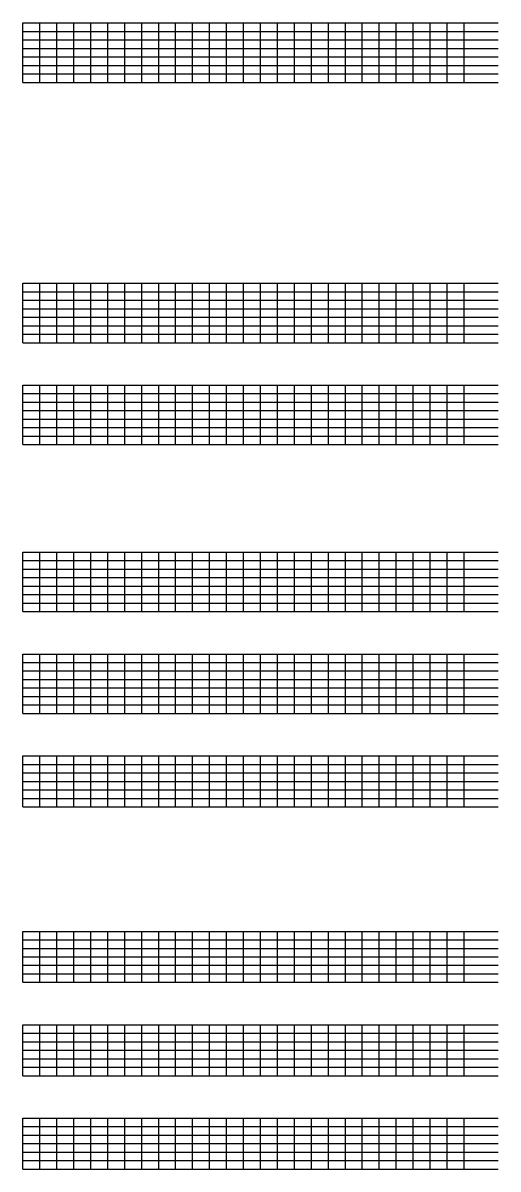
# Model space of a CAD drawing. Extents: x 1374311 to 1383814, y 384102 to 406278.
# Drawn here: x 1377794 to 1378074, y 397959 to 398634 of the extents above; entities that cross this region are included whole.
import ezdxf

# ---------------------------------------------------------------- set-up
doc = ezdxf.new("R2010")
doc.units = 0
doc.layers.add('R_Grid', color=7, linetype='Continuous')

msp = doc.modelspace()

# ---------------------------------------------------------------- linework, layer by layer
at = {"layer": 'R_Grid'}
for p, q in [((1377794.14, 398634.25), (1378074.14, 398634.25)), ((1377794.14, 398599.25), (1377794.14, 398634.25)), ((1377804.14, 398599.25), (1377804.14, 398634.25)), ((1377814.14, 398599.25), (1377814.14, 398634.25)), ((1377824.14, 398599.25), (1377824.14, 398634.25)), ((1377834.14, 398599.25), (1377834.14, 398634.25)), ((1377844.14, 398599.25), (1377844.14, 398634.25)), ((1377854.14, 398599.25), (1377854.14, 398634.25)), ((1377864.14, 398599.25), (1377864.14, 398634.25)), ((1377874.14, 398599.25), (1377874.14, 398634.25)), ((1377884.14, 398599.25), (1377884.14, 398634.25)), ((1377894.14, 398599.25), (1377894.14, 398634.25)), ((1377904.14, 398599.25), (1377904.14, 398634.25)), ((1377914.14, 398599.25), (1377914.14, 398634.25)), ((1377924.14, 398599.25), (1377924.14, 398634.25)), ((1377934.14, 398599.25), (1377934.14, 398634.25)), ((1377944.14, 398599.25), (1377944.14, 398634.25)), ((1377954.14, 398599.25), (1377954.14, 398634.25)), ((1377964.14, 398599.25), (1377964.14, 398634.25)), ((1377974.14, 398599.25), (1377974.14, 398634.25)), ((1377984.14, 398599.25), (1377984.14, 398634.25)), ((1377994.14, 398599.25), (1377994.14, 398634.25)), ((1378004.14, 398599.25), (1378004.14, 398634.25)), ((1378014.14, 398599.25), (1378014.14, 398634.25)), ((1378024.14, 398599.25), (1378024.14, 398634.25)), ((1378034.14, 398599.25), (1378034.14, 398634.25)), ((1378044.14, 398599.25), (1378044.14, 398634.25)), ((1378054.14, 398599.25), (1378054.14, 398634.25)), ((1377794.14, 398629.25), (1378074.14, 398629.25)), ((1377794.14, 398624.25), (1378074.14, 398624.25)), ((1377794.14, 398619.25), (1378074.14, 398619.25)), ((1377794.14, 398614.25), (1378074.14, 398614.25)), ((1377794.14, 398609.25), (1378074.14, 398609.25)), ((1377794.14, 398604.25), (1378074.14, 398604.25)), ((1377794.14, 398599.25), (1378074.14, 398599.25)), ((1377794.14, 398480.92), (1378074.14, 398480.92)), ((1377794.14, 398445.92), (1377794.14, 398480.92)), ((1377794.14, 398475.92), (1378074.14, 398475.92)), ((1377804.14, 398445.92), (1377804.14, 398480.92)), ((1377814.14, 398445.92), (1377814.14, 398480.92)), ((1377824.14, 398445.92), (1377824.14, 398480.92)), ((1377834.14, 398445.92), (1377834.14, 398480.92)), ((1377844.14, 398445.92), (1377844.14, 398480.92)), ((1377854.14, 398445.92), (1377854.14, 398480.92)), ((1377864.14, 398445.92), (1377864.14, 398480.92)), ((1377874.14, 398445.92), (1377874.14, 398480.92)), ((1377884.14, 398445.92), (1377884.14, 398480.92)), ((1377894.14, 398445.92), (1377894.14, 398480.92)), ((1377904.14, 398445.92), (1377904.14, 398480.92)), ((1377914.14, 398445.92), (1377914.14, 398480.92)), ((1377924.14, 398445.92), (1377924.14, 398480.92)), ((1377934.14, 398445.92), (1377934.14, 398480.92)), ((1377944.14, 398445.92), (1377944.14, 398480.92)), ((1377954.14, 398445.92), (1377954.14, 398480.92)), ((1377964.14, 398445.92), (1377964.14, 398480.92)), ((1377974.14, 398445.92), (1377974.14, 398480.92)), ((1377984.14, 398445.92), (1377984.14, 398480.92)), ((1377994.14, 398445.92), (1377994.14, 398480.92)), ((1378004.14, 398445.92), (1378004.14, 398480.92)), ((1378014.14, 398445.92), (1378014.14, 398480.92)), ((1378024.14, 398445.92), (1378024.14, 398480.92)), ((1378034.14, 398445.92), (1378034.14, 398480.92)), ((1378044.14, 398445.92), (1378044.14, 398480.92)), ((1378054.14, 398445.92), (1378054.14, 398480.92)), ((1377794.14, 398470.92), (1378074.14, 398470.92)), ((1377794.14, 398465.92), (1378074.14, 398465.92)), ((1377794.14, 398460.92), (1378074.14, 398460.92)), ((1377794.14, 398455.92), (1378074.14, 398455.92)), ((1377794.14, 398450.92), (1378074.14, 398450.92)), ((1377794.14, 398445.92), (1378074.14, 398445.92)), ((1377794.14, 398420.92), (1378074.14, 398420.92)), ((1377794.14, 398385.92), (1377794.14, 398420.92)), ((1377804.14, 398385.92), (1377804.14, 398420.92)), ((1377814.14, 398385.92), (1377814.14, 398420.92)), ((1377824.14, 398385.92), (1377824.14, 398420.92)), ((1377834.14, 398385.92), (1377834.14, 398420.92)), ((1377844.14, 398385.92), (1377844.14, 398420.92)), ((1377854.14, 398385.92), (1377854.14, 398420.92)), ((1377864.14, 398385.92), (1377864.14, 398420.92)), ((1377874.14, 398385.92), (1377874.14, 398420.92)), ((1377884.14, 398385.92), (1377884.14, 398420.92)), ((1377894.14, 398385.92), (1377894.14, 398420.92)), ((1377904.14, 398385.92), (1377904.14, 398420.92)), ((1377914.14, 398385.92), (1377914.14, 398420.92)), ((1377924.14, 398385.92), (1377924.14, 398420.92)), ((1377934.14, 398385.92), (1377934.14, 398420.92)), ((1377944.14, 398385.92), (1377944.14, 398420.92)), ((1377954.14, 398385.92), (1377954.14, 398420.92)), ((1377964.14, 398385.92), (1377964.14, 398420.92)), ((1377974.14, 398385.92), (1377974.14, 398420.92)), ((1377984.14, 398385.92), (1377984.14, 398420.92)), ((1377994.14, 398385.92), (1377994.14, 398420.92)), ((1378004.14, 398385.92), (1378004.14, 398420.92)), ((1378014.14, 398385.92), (1378014.14, 398420.92)), ((1378024.14, 398385.92), (1378024.14, 398420.92)), ((1378034.14, 398385.92), (1378034.14, 398420.92)), ((1378044.14, 398385.92), (1378044.14, 398420.92)), ((1378054.14, 398385.92), (1378054.14, 398420.92)), ((1377794.14, 398415.92), (1378074.14, 398415.92)), ((1377794.14, 398410.92), (1378074.14, 398410.92)), ((1377794.14, 398405.92), (1378074.14, 398405.92)), ((1377794.14, 398400.92), (1378074.14, 398400.92)), ((1377794.14, 398395.92), (1378074.14, 398395.92)), ((1377794.14, 398390.92), (1378074.14, 398390.92)), ((1377794.14, 398385.92), (1378074.14, 398385.92)), ((1377794.14, 398322.58), (1378074.14, 398322.58)), ((1377794.14, 398287.58), (1377794.14, 398322.58)), ((1377804.14, 398287.58), (1377804.14, 398322.58)), ((1377814.14, 398287.58), (1377814.14, 398322.58)), ((1377824.14, 398287.58), (1377824.14, 398322.58)), ((1377834.14, 398287.58), (1377834.14, 398322.58)), ((1377844.14, 398287.58), (1377844.14, 398322.58)), ((1377854.14, 398287.58), (1377854.14, 398322.58)), ((1377864.14, 398287.58), (1377864.14, 398322.58)), ((1377874.14, 398287.58), (1377874.14, 398322.58)), ((1377884.14, 398287.58), (1377884.14, 398322.58)), ((1377894.14, 398287.58), (1377894.14, 398322.58)), ((1377904.14, 398287.58), (1377904.14, 398322.58)), ((1377914.14, 398287.58), (1377914.14, 398322.58)), ((1377924.14, 398287.58), (1377924.14, 398322.58)), ((1377934.14, 398287.58), (1377934.14, 398322.58)), ((1377944.14, 398287.58), (1377944.14, 398322.58)), ((1377954.14, 398287.58), (1377954.14, 398322.58)), ((1377964.14, 398287.58), (1377964.14, 398322.58)), ((1377974.14, 398287.58), (1377974.14, 398322.58)), ((1377984.14, 398287.58), (1377984.14, 398322.58)), ((1377994.14, 398287.58), (1377994.14, 398322.58)), ((1378004.14, 398287.58), (1378004.14, 398322.58)), ((1378014.14, 398287.58), (1378014.14, 398322.58)), ((1378024.14, 398287.58), (1378024.14, 398322.58)), ((1378034.14, 398287.58), (1378034.14, 398322.58)), ((1378044.14, 398287.58), (1378044.14, 398322.58)), ((1378054.14, 398287.58), (1378054.14, 398322.58)), ((1377794.14, 398317.58), (1378074.14, 398317.58)), ((1377794.14, 398312.58), (1378074.14, 398312.58)), ((1377794.14, 398307.58), (1378074.14, 398307.58)), ((1377794.14, 398302.58), (1378074.14, 398302.58)), ((1377794.14, 398297.58), (1378074.14, 398297.58)), ((1377794.14, 398292.58), (1378074.14, 398292.58)), ((1377794.14, 398287.58), (1378074.14, 398287.58)), ((1377794.14, 398262.58), (1378074.14, 398262.58)), ((1377794.14, 398227.58), (1377794.14, 398262.58)), ((1377804.14, 398227.58), (1377804.14, 398262.58)), ((1377814.14, 398227.58), (1377814.14, 398262.58)), ((1377824.14, 398227.58), (1377824.14, 398262.58)), ((1377834.14, 398227.58), (1377834.14, 398262.58)), ((1377844.14, 398227.58), (1377844.14, 398262.58)), ((1377854.14, 398227.58), (1377854.14, 398262.58)), ((1377864.14, 398227.58), (1377864.14, 398262.58)), ((1377874.14, 398227.58), (1377874.14, 398262.58)), ((1377884.14, 398227.58), (1377884.14, 398262.58)), ((1377894.14, 398227.58), (1377894.14, 398262.58)), ((1377904.14, 398227.58), (1377904.14, 398262.58)), ((1377914.14, 398227.58), (1377914.14, 398262.58)), ((1377924.14, 398227.58), (1377924.14, 398262.58)), ((1377934.14, 398227.58), (1377934.14, 398262.58)), ((1377944.14, 398227.58), (1377944.14, 398262.58)), ((1377954.14, 398227.58), (1377954.14, 398262.58)), ((1377964.14, 398227.58), (1377964.14, 398262.58)), ((1377974.14, 398227.58), (1377974.14, 398262.58)), ((1377984.14, 398227.58), (1377984.14, 398262.58)), ((1377994.14, 398227.58), (1377994.14, 398262.58)), ((1378004.14, 398227.58), (1378004.14, 398262.58)), ((1378014.14, 398227.58), (1378014.14, 398262.58)), ((1378024.14, 398227.58), (1378024.14, 398262.58)), ((1378034.14, 398227.58), (1378034.14, 398262.58)), ((1378044.14, 398227.58), (1378044.14, 398262.58)), ((1378054.14, 398227.58), (1378054.14, 398262.58)), ((1377794.14, 398257.58), (1378074.14, 398257.58)), ((1377794.14, 398252.58), (1378074.14, 398252.58)), ((1377794.14, 398247.58), (1378074.14, 398247.58)), ((1377794.14, 398242.58), (1378074.14, 398242.58)), ((1377794.14, 398237.58), (1378074.14, 398237.58)), ((1377794.14, 398232.58), (1378074.14, 398232.58)), ((1377794.14, 398227.58), (1378074.14, 398227.58)), ((1377794.14, 398202.58), (1378074.14, 398202.58)), ((1377794.14, 398172.58), (1377794.14, 398202.58)), ((1377794.14, 398197.58), (1378074.14, 398197.58)), ((1377804.14, 398172.58), (1377804.14, 398202.58)), ((1377814.14, 398172.58), (1377814.14, 398202.58)), ((1377824.14, 398172.58), (1377824.14, 398202.58)), ((1377834.14, 398172.58), (1377834.14, 398202.58)), ((1377844.14, 398172.58), (1377844.14, 398202.58)), ((1377854.14, 398172.58), (1377854.14, 398202.58)), ((1377864.14, 398172.58), (1377864.14, 398202.58)), ((1377874.14, 398172.58), (1377874.14, 398202.58)), ((1377884.14, 398172.58), (1377884.14, 398202.58)), ((1377894.14, 398172.58), (1377894.14, 398202.58)), ((1377904.14, 398172.58), (1377904.14, 398202.58)), ((1377914.14, 398172.58), (1377914.14, 398202.58)), ((1377924.14, 398172.58), (1377924.14, 398202.58)), ((1377934.14, 398172.58), (1377934.14, 398202.58)), ((1377944.14, 398172.58), (1377944.14, 398202.58)), ((1377954.14, 398172.58), (1377954.14, 398202.58)), ((1377964.14, 398172.58), (1377964.14, 398202.58)), ((1377974.14, 398172.58), (1377974.14, 398202.58)), ((1377984.14, 398172.58), (1377984.14, 398202.58)), ((1377994.14, 398172.58), (1377994.14, 398202.58)), ((1378004.14, 398172.58), (1378004.14, 398202.58)), ((1378014.14, 398172.58), (1378014.14, 398202.58)), ((1378024.14, 398172.58), (1378024.14, 398202.58)), ((1378034.14, 398172.58), (1378034.14, 398202.58)), ((1378044.14, 398172.58), (1378044.14, 398202.58)), ((1378054.14, 398172.58), (1378054.14, 398202.58)), ((1377794.14, 398192.58), (1378074.14, 398192.58)), ((1377794.14, 398187.58), (1378074.14, 398187.58)), ((1377794.14, 398182.58), (1378074.14, 398182.58)), ((1377794.14, 398177.58), (1378074.14, 398177.58)), ((1377794.14, 398172.58), (1378074.14, 398172.58)), ((1377794.14, 398099.24), (1378074.14, 398099.24)), ((1377794.14, 398069.24), (1377794.14, 398099.24)), ((1377804.14, 398069.24), (1377804.14, 398099.24)), ((1377814.14, 398069.24), (1377814.14, 398099.24)), ((1377824.14, 398069.24), (1377824.14, 398099.24)), ((1377834.14, 398069.24), (1377834.14, 398099.24)), ((1377844.14, 398069.24), (1377844.14, 398099.24)), ((1377854.14, 398069.24), (1377854.14, 398099.24)), ((1377864.14, 398069.24), (1377864.14, 398099.24)), ((1377874.14, 398069.24), (1377874.14, 398099.24)), ((1377884.14, 398069.24), (1377884.14, 398099.24)), ((1377894.14, 398069.24), (1377894.14, 398099.24)), ((1377904.14, 398069.24), (1377904.14, 398099.24)), ((1377914.14, 398069.24), (1377914.14, 398099.24)), ((1377924.14, 398069.24), (1377924.14, 398099.24)), ((1377934.14, 398069.24), (1377934.14, 398099.24)), ((1377944.14, 398069.24), (1377944.14, 398099.24)), ((1377954.14, 398069.24), (1377954.14, 398099.24)), ((1377964.14, 398069.24), (1377964.14, 398099.24)), ((1377974.14, 398069.24), (1377974.14, 398099.24)), ((1377984.14, 398069.24), (1377984.14, 398099.24)), ((1377994.14, 398069.24), (1377994.14, 398099.24)), ((1378004.14, 398069.24), (1378004.14, 398099.24)), ((1378014.14, 398069.24), (1378014.14, 398099.24)), ((1378024.14, 398069.24), (1378024.14, 398099.24)), ((1378034.14, 398069.24), (1378034.14, 398099.24)), ((1378044.14, 398069.24), (1378044.14, 398099.24)), ((1378054.14, 398069.24), (1378054.14, 398099.24)), ((1377794.14, 398094.24), (1378074.14, 398094.24)), ((1377794.14, 398089.24), (1378074.14, 398089.24)), ((1377794.14, 398084.24), (1378074.14, 398084.24)), ((1377794.14, 398079.24), (1378074.14, 398079.24)), ((1377794.14, 398074.24), (1378074.14, 398074.24)), ((1377794.14, 398069.24), (1378074.14, 398069.24)), ((1377794.14, 398044.24), (1378074.14, 398044.24)), ((1377794.14, 398014.24), (1377794.14, 398044.24)), ((1377804.14, 398014.24), (1377804.14, 398044.24)), ((1377814.14, 398014.24), (1377814.14, 398044.24)), ((1377824.14, 398014.24), (1377824.14, 398044.24)), ((1377834.14, 398014.24), (1377834.14, 398044.24)), ((1377844.14, 398014.24), (1377844.14, 398044.24)), ((1377854.14, 398014.24), (1377854.14, 398044.24)), ((1377864.14, 398014.24), (1377864.14, 398044.24)), ((1377874.14, 398014.24), (1377874.14, 398044.24)), ((1377884.14, 398014.24), (1377884.14, 398044.24)), ((1377894.14, 398014.24), (1377894.14, 398044.24)), ((1377904.14, 398014.24), (1377904.14, 398044.24)), ((1377914.14, 398014.24), (1377914.14, 398044.24)), ((1377924.14, 398014.24), (1377924.14, 398044.24)), ((1377934.14, 398014.24), (1377934.14, 398044.24)), ((1377944.14, 398014.24), (1377944.14, 398044.24)), ((1377954.14, 398014.24), (1377954.14, 398044.24)), ((1377964.14, 398014.24), (1377964.14, 398044.24)), ((1377974.14, 398014.24), (1377974.14, 398044.24)), ((1377984.14, 398014.24), (1377984.14, 398044.24)), ((1377994.14, 398014.24), (1377994.14, 398044.24)), ((1378004.14, 398014.24), (1378004.14, 398044.24)), ((1378014.14, 398014.24), (1378014.14, 398044.24)), ((1378024.14, 398014.24), (1378024.14, 398044.24)), ((1378034.14, 398014.24), (1378034.14, 398044.24)), ((1378044.14, 398014.24), (1378044.14, 398044.24)), ((1378054.14, 398014.24), (1378054.14, 398044.24)), ((1377794.14, 398039.24), (1378074.14, 398039.24)), ((1377794.14, 398034.24), (1378074.14, 398034.24)), ((1377794.14, 398029.24), (1378074.14, 398029.24)), ((1377794.14, 398024.24), (1378074.14, 398024.24)), ((1377794.14, 398019.24), (1378074.14, 398019.24)), ((1377794.14, 398014.24), (1378074.14, 398014.24)), ((1377794.14, 397989.24), (1378074.14, 397989.24)), ((1377794.14, 397959.24), (1377794.14, 397989.24)), ((1377804.14, 397959.24), (1377804.14, 397989.24)), ((1377814.14, 397959.24), (1377814.14, 397989.24)), ((1377824.14, 397959.24), (1377824.14, 397989.24)), ((1377834.14, 397959.24), (1377834.14, 397989.24)), ((1377844.14, 397959.24), (1377844.14, 397989.24)), ((1377854.14, 397959.24), (1377854.14, 397989.24)), ((1377864.14, 397959.24), (1377864.14, 397989.24)), ((1377874.14, 397959.24), (1377874.14, 397989.24)), ((1377884.14, 397959.24), (1377884.14, 397989.24)), ((1377894.14, 397959.24), (1377894.14, 397989.24)), ((1377904.14, 397959.24), (1377904.14, 397989.24)), ((1377914.14, 397959.24), (1377914.14, 397989.24)), ((1377924.14, 397959.24), (1377924.14, 397989.24)), ((1377934.14, 397959.24), (1377934.14, 397989.24)), ((1377944.14, 397959.24), (1377944.14, 397989.24)), ((1377954.14, 397959.24), (1377954.14, 397989.24)), ((1377964.14, 397959.24), (1377964.14, 397989.24)), ((1377974.14, 397959.24), (1377974.14, 397989.24)), ((1377984.14, 397959.24), (1377984.14, 397989.24)), ((1377994.14, 397959.24), (1377994.14, 397989.24)), ((1378004.14, 397959.24), (1378004.14, 397989.24)), ((1378014.14, 397959.24), (1378014.14, 397989.24)), ((1378024.14, 397959.24), (1378024.14, 397989.24)), ((1378034.14, 397959.24), (1378034.14, 397989.24)), ((1378044.14, 397959.24), (1378044.14, 397989.24)), ((1378054.14, 397959.24), (1378054.14, 397989.24)), ((1377794.14, 397984.24), (1378074.14, 397984.24)), ((1377794.14, 397979.24), (1378074.14, 397979.24)), ((1377794.14, 397974.24), (1378074.14, 397974.24)), ((1377794.14, 397969.24), (1378074.14, 397969.24)), ((1377794.14, 397964.24), (1378074.14, 397964.24)), ((1377794.14, 397959.24), (1378074.14, 397959.24))]:
    msp.add_line(p, q, dxfattribs=at)

doc.saveas('drawing.dxf')
